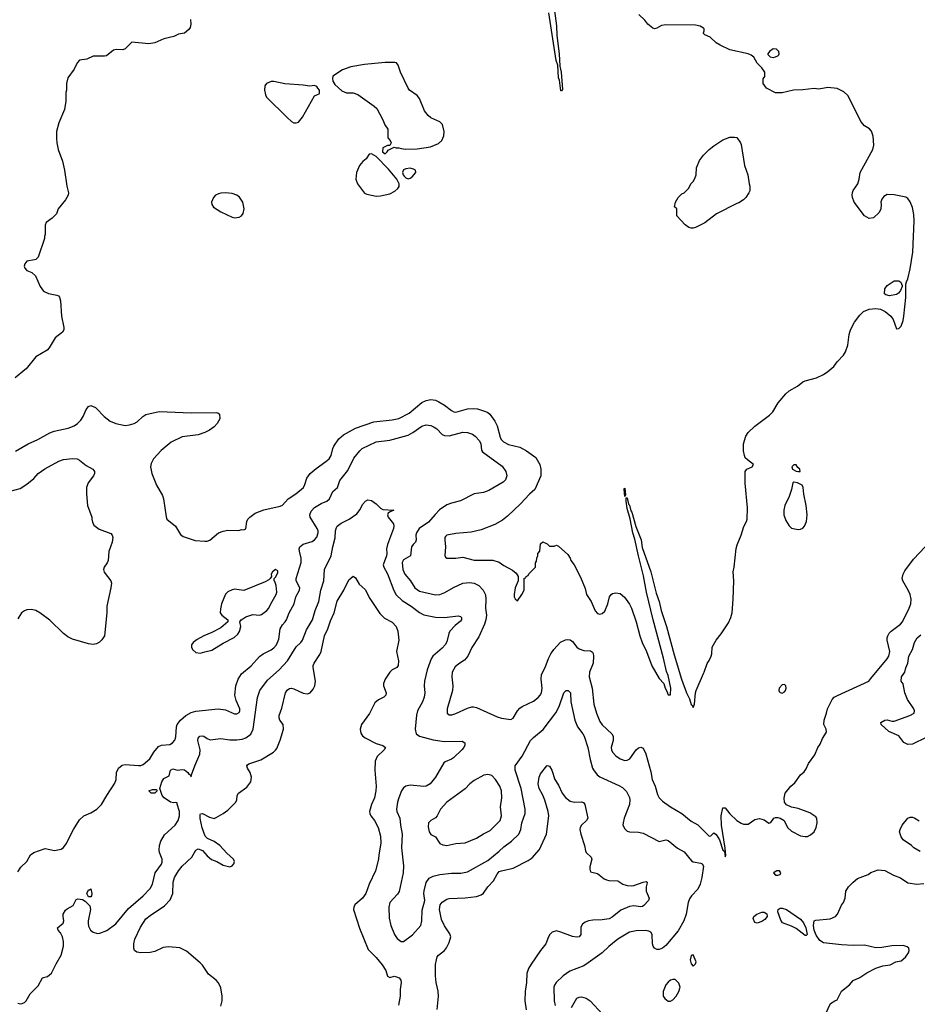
# Model space of a CAD drawing. Header units: inches. Extents: x 1678809 to 1859548, y 384609 to 522868.
# Tile 279 of 386: x 1794007 to 1801873, y 394439 to 403069. Entities that reach past the tile are written whole.
import ezdxf

# ---------------------------------------------------------------- set-up
doc = ezdxf.new("R2010")
doc.units = ezdxf.units.IN
doc.header["$MEASUREMENT"] = 0
for name, color, linetype in [('B7399', 7, 'Continuous'), ('B7490', 7, 'Continuous'), ('B8309', 7, 'Continuous'), ('B8400', 7, 'Continuous')]:
    doc.layers.add(name, color=color, linetype=linetype)

msp = doc.modelspace()

# ---------------------------------------------------------------- linework, layer by layer
at = {"layer": 'B7399', "color": 5}
for points, elevation in [([(1794053.2, 400000), (1793968, 399930)], 380), ([(1793970, 399287), (1794080.9, 399350), (1794166.6, 399390), (1794270, 399447.2), (1794310, 399461.7), (1794432.7, 399487.3), (1794484.5, 399510), (1794514, 399530), (1794542.2, 399557.8), (1794562.4, 399590), (1794590, 399651), (1794610, 399678), (1794630, 399686.8), (1794670, 399670.6), (1794681.4, 399661.4), (1794746, 399590), (1794799.1, 399550), (1794850, 399528.9), (1794930, 399513.4), (1794970, 399517.4), (1795010.9, 399529.1), (1795036.6, 399543.4), (1795086.6, 399590), (1795112.6, 399607.4), (1795230, 399634), (1795510, 399623.8), (1795730, 399626), (1795742, 399622), (1795758, 399610), (1795761, 399570), (1795738.8, 399530), (1795710, 399499.3), (1795670.8, 399470), (1795630, 399449.6), (1795570, 399429.6), (1795430, 399411.5), (1795333.9, 399366.1), (1795246.5, 399293.5), (1795181, 399219), (1795159.9, 399180.1), (1795154.4, 399150), (1795163.8, 399090), (1795206.4, 398990), (1795257.7, 398897.7), (1795268.2, 398870), (1795290.5, 398710.5), (1795297.3, 398690), (1795372.7, 398630), (1795417.6, 398557.6), (1795438.8, 398538.8), (1795544, 398504), (1795630, 398497.1), (1795650, 398498), (1795674, 398506), (1795750, 398570.5), (1795790, 398587.3), (1795830, 398593.4), (1795928.4, 398591.6), (1795950, 398601), (1795970, 398598.8), (1795990, 398606), (1795998.4, 398670), (1796007.3, 398690), (1796025.1, 398710), (1796070, 398744.2), (1796146.1, 398773.9), (1796290, 398804.2), (1796310, 398813.7), (1796360.5, 398870), (1796425.8, 398914.2), (1796493, 398970), (1796506.4, 398993.6), (1796523.5, 399050), (1796554, 399090), (1796604.2, 399135.8), (1796690, 399195.8), (1796718.8, 399221.2), (1796736.1, 399250), (1796749.9, 399310.1), (1796758.7, 399330), (1796803.5, 399396.5), (1796844.7, 399430), (1796950, 399489.2), (1797110, 399544.1), (1797270, 399561.1), (1797330, 399574.5), (1797421.2, 399618.8), (1797530, 399714), (1797570, 399731.2), (1797610, 399738.6), (1797650, 399733), (1797680.2, 399720.2), (1797728.5, 399690), (1797790, 399643.1), (1797812.3, 399632.3), (1797830.2, 399630.2), (1797930, 399657.1), (1797982.2, 399662.2), (1798017.9, 399657.9), (1798090, 399635), (1798110, 399625.4), (1798128, 399610), (1798171.1, 399550), (1798190.2, 399510), (1798216.1, 399410), (1798225.5, 399390), (1798245.7, 399370), (1798290, 399346.7), (1798390, 399322.6), (1798447.3, 399290), (1798530.6, 399230.6), (1798564, 399170), (1798573.4, 399130), (1798573.4, 399070), (1798521.6, 398950), (1798475.5, 398910), (1798395.6, 398824.4), (1798283.1, 398716.9), (1798236.5, 398683.5), (1798170, 398643.5), (1798050, 398598.3), (1797964.2, 398575.8), (1797830, 398565.6), (1797750.4, 398549.6), (1797739.5, 398540.5), (1797732.7, 398530), (1797731.8, 398510), (1797738.2, 398450), (1797731.8, 398371.8), (1797738.7, 398358.7), (1797750.3, 398350.3), (1797767.9, 398347.9), (1797830, 398349.1), (1797890, 398356.9), (1797990, 398332.4), (1798152.7, 398332.7), (1798210, 398313.7), (1798250, 398286.4), (1798325.5, 398245.5), (1798358, 398218), (1798374, 398190), (1798374, 398150), (1798350, 398088), (1798338.8, 398030), (1798341, 398010), (1798350, 397992), (1798370, 397974), (1798408, 398030), (1798428, 398070), (1798427.3, 398172.7), (1798442, 398178), (1798446, 398190), (1798462, 398198), (1798467.3, 398212.7), (1798526, 398270), (1798527.3, 398307.3), (1798536.4, 398323.6), (1798538, 398350), (1798547.3, 398372.7), (1798548.4, 398391.6), (1798566, 398410), (1798570, 398474), (1798590, 398492), (1798630, 398474), (1798650, 398454), (1798690, 398454), (1798710, 398462), (1798730, 398454), (1798810, 398382), (1798831.3, 398350), (1798838, 398330), (1798866, 398290), (1798922.8, 398182.8), (1798962, 398082), (1798974.9, 398030), (1799015.5, 397970), (1799050, 397886.8), (1799070, 397864), (1799090, 397859.1), (1799110, 397864.9), (1799134.2, 397885.8), (1799162, 397950), (1799176, 398010), (1799189.6, 398030.4), (1799201.6, 398038.4), (1799230, 398044.9), (1799270, 398040.7), (1799308.3, 398008.3), (1799350, 397946.8), (1799368.4, 397910), (1799410.4, 397790), (1799440.7, 397670), (1799460.7, 397610), (1799499.1, 397530), (1799547.1, 397407.1), (1799610, 397296), (1799650.7, 397250), (1799662.8, 397210), (1799676, 397190), (1799690, 397152), (1799710, 397152), (1799711.6, 397210), (1799690, 397320.9), (1799676.4, 397356.4), (1799650, 397471.8), (1799557.8, 397810), (1799500.2, 398050), (1799474.9, 398194.9), (1799428.9, 398370), (1799397, 398517), (1799380.5, 398570), (1799355.3, 398695.3), (1799330, 398783.7), (1799320.4, 398850), (1799322.4, 398877.6), (1799330, 398879.3), (1799342.7, 398822.7), (1799350, 398814.4), (1799363, 398763), (1799370, 398752.2), (1799405.8, 398625.8), (1799452, 398510), (1799462.9, 398442.9), (1799536.8, 398230), (1799583.4, 398043.4), (1799610, 397968.9), (1799629.2, 397889.2), (1799673.8, 397750), (1799741.7, 397501.7), (1799806.7, 397290), (1799850, 397170.3), (1799877.2, 397117.2), (1799890, 397068), (1799899.9, 397059.9), (1799910, 397041), (1799920.7, 397070), (1799929.5, 397170), (1799935.1, 397190), (1800000, 397339.6)], 380), ([(1793990, 395601), (1794018.6, 395641.4), (1794069.4, 395690), (1794102.7, 395750), (1794131.2, 395768.8), (1794230, 395805.5), (1794311.6, 395788.4), (1794370, 395799.3), (1794390, 395812.7), (1794414.7, 395845.3), (1794478, 395970), (1794530, 396055.3), (1794570, 396091.6), (1794630, 396118.5), (1794683.6, 396150), (1794723.5, 396190), (1794770, 396270.4), (1794842, 396378), (1794851.7, 396410), (1794856.4, 396470), (1794873, 396510), (1794904.7, 396535.3), (1794930, 396541.1), (1795048, 396532), (1795070, 396532.2), (1795090, 396539.5), (1795147.3, 396590), (1795182.9, 396650), (1795222.5, 396697.5), (1795250, 396708.9), (1795323.3, 396716.7), (1795347, 396730), (1795366.3, 396753.7), (1795376.6, 396783.4), (1795381.5, 396870), (1795387.4, 396890), (1795415.6, 396930), (1795462.6, 396970), (1795510, 396996.2), (1795550, 397008.3), (1795747.5, 397027.5), (1795810, 397019.5), (1795890, 396986.3), (1795910, 396985.3), (1795930, 396995.5), (1795937.2, 397010), (1795935.6, 397030), (1795902.8, 397102.8), (1795891.9, 397150), (1795900.7, 397230), (1795922.8, 397290), (1795950, 397334.3), (1796035.8, 397404.2), (1796110, 397487.4), (1796141.6, 397510), (1796210, 397545), (1796235.2, 397564.8), (1796256.8, 397590), (1796279.2, 397640.8), (1796290, 397730.4), (1796310, 397766.3), (1796334.2, 397790), (1796346, 397810), (1796368.2, 397870), (1796412.5, 397950), (1796427.3, 398010), (1796459.8, 398070), (1796461, 398090), (1796429.8, 398150.2), (1796430.8, 398170), (1796475, 398310), (1796473.8, 398350), (1796458.5, 398410), (1796456.9, 398430), (1796461.6, 398450), (1796490, 398473.4), (1796570, 398496.5), (1796590, 398508.9), (1796610, 398532.7), (1796623.9, 398570), (1796623.1, 398590), (1796615, 398610), (1796553.7, 398710), (1796549.7, 398730), (1796560.2, 398760.2), (1796590, 398792.8), (1796650, 398829.2), (1796697.6, 398850), (1796722.6, 398870), (1796750, 398933), (1796790.7, 398969.3), (1796813, 399030), (1796882.9, 399117.1), (1796935.3, 399224.7), (1796986.6, 399290), (1797007.8, 399310), (1797130, 399367.8), (1797250, 399383.2), (1797412.1, 399427.9), (1797452.6, 399450), (1797530, 399507.5), (1797570, 399517.2), (1797610, 399511.3), (1797638.4, 399498.4), (1797661.7, 399481.7), (1797710, 399433.1), (1797730, 399423.6), (1797770, 399422.9), (1797890, 399453.7), (1797931.8, 399451.8), (1797976.1, 399436.1), (1797999.4, 399419.4), (1798036.4, 399376.4), (1798047.1, 399350), (1798054.7, 399294.7), (1798062.3, 399282.3), (1798234.6, 399154.6), (1798266.2, 399110), (1798276.9, 399070), (1798264.1, 399035.9), (1798244.2, 399015.8), (1798118.2, 398941.8), (1798070, 398924.5), (1797990, 398913.5), (1797870, 398850.7), (1797790, 398831.6), (1797750, 398815.4), (1797687.3, 398772.7), (1797646.7, 398733.3), (1797590, 398664.6), (1797508.3, 398610), (1797483.2, 398570), (1797477.3, 398550), (1797482.6, 398510), (1797476.4, 398490), (1797453.7, 398470), (1797440.3, 398450), (1797430.3, 398370), (1797370, 398334), (1797357.3, 398310), (1797365.4, 398250), (1797382.4, 398210), (1797431.4, 398151.4), (1797469.2, 398090), (1797510, 398059.7), (1797650, 398028.4), (1797689.8, 398030.2), (1797731.6, 398048.4), (1797810, 398092.9), (1797890, 398128.9), (1797950, 398136.9), (1797989.1, 398129.1), (1798030.6, 398110), (1798068.2, 398070), (1798087.9, 398027.9), (1798092.6, 397990), (1798090.3, 397909.7), (1798097.8, 397850), (1798092.9, 397810), (1798080.3, 397770), (1798030, 397660.9), (1797970, 397567), (1797934, 397490), (1797904.1, 397455.9), (1797855.8, 397424.2), (1797824.3, 397395.7), (1797796, 397350), (1797794.3, 397310), (1797803.6, 397230), (1797800.9, 397190), (1797752.7, 397030), (1797753.4, 396990), (1797770, 396977.1), (1797795.2, 396975.2), (1797830, 396986.7), (1797930, 397035.3), (1797970, 397046.3), (1797985.1, 397045.1), (1798010, 397039.5), (1798190, 396959.6), (1798230, 396946), (1798310, 396934.4), (1798331.7, 396948.3), (1798368.9, 397011.1), (1798390, 397034), (1798410.9, 397049.1), (1798510, 397094.9), (1798550, 397127.2), (1798568.3, 397150), (1798579.2, 397170), (1798586.6, 397210), (1798575.6, 397290), (1798579.1, 397330), (1798611.9, 397390), (1798640.3, 397470), (1798660.4, 397510), (1798688.5, 397550), (1798746.9, 397613.1), (1798790, 397633.4), (1798810, 397636.5), (1798830, 397632.2), (1798850, 397618.4), (1798889.2, 397569.2), (1798910, 397554), (1798950, 397538.7), (1799010, 397538.4), (1799026, 397526), (1799032.7, 397512.7), (1799036.5, 397490), (1799032.2, 397430), (1799000.7, 397350), (1798997.6, 397310), (1799023.9, 397210), (1799039.7, 397070), (1799062, 396990), (1799090, 396917.1), (1799110, 396888.8), (1799194.9, 396810), (1799206.7, 396790), (1799207.2, 396750), (1799190.3, 396690), (1799192.2, 396670), (1799202.4, 396650), (1799230, 396617.6), (1799267.7, 396590), (1799310, 396575.8), (1799330, 396577.6), (1799354, 396590), (1799410, 396668), (1799430, 396686), (1799450, 396693), (1799470, 396684), (1799493.7, 396633.7), (1799510, 396581), (1799536.4, 396476.4), (1799548.1, 396408.1), (1799575.8, 396350), (1799596.7, 396276.7), (1799610.5, 396250), (1799639.9, 396219.9), (1799710, 396168.7), (1799808.2, 396110), (1799890, 396043.1), (1799950, 396012.4), (1800000, 395962.7)], 360), ([(1793922.9, 398937.1), (1794010, 398961.3), (1794070, 398997.6), (1794130, 399048.5), (1794170, 399090.4), (1794226.3, 399133.7), (1794350, 399198.9), (1794390, 399213.1), (1794470, 399224.2), (1794510, 399218.7), (1794530, 399208.4), (1794590, 399161.6), (1794646.8, 399130), (1794657.5, 399117.5), (1794662.8, 399110), (1794662.8, 399090), (1794654, 399070), (1794607.7, 399010), (1794593.4, 398970), (1794593.2, 398913.2), (1794602.8, 398810), (1794638, 398710), (1794638, 398690), (1794645.4, 398665.4), (1794658, 398638), (1794703.4, 398603.4), (1794804.9, 398564.9), (1794818.8, 398550), (1794824, 398530), (1794817.1, 398490), (1794788.1, 398408.1), (1794782, 398330), (1794772.5, 398307.5), (1794746, 398270), (1794741, 398250), (1794747.9, 398227.9), (1794804.7, 398150), (1794810.8, 398130), (1794806, 398090), (1794770.8, 397930), (1794770.8, 397870), (1794750.8, 397670), (1794727.1, 397632.9), (1794707.1, 397612.9), (1794680.7, 397599.3), (1794650, 397592.7), (1794610, 397599.5), (1794470, 397638), (1794430, 397658.7), (1794390, 397689.6), (1794270, 397806), (1794184.5, 397870), (1794150, 397891.1), (1794110, 397900.5), (1794070, 397896.3), (1794050, 397887.3), (1794024, 397870), (1793990, 397819)], 360), ([(1793990, 394448.4), (1794015.6, 394444.4), (1794030, 394445.5), (1794050, 394454.9), (1794065.1, 394470), (1794098.4, 394530), (1794170, 394600.5), (1794208.2, 394671.8), (1794250, 394682), (1794287.2, 394712.8), (1794325.4, 394794.6), (1794369.8, 394870.2), (1794389.7, 394950), (1794391, 394990), (1794383.1, 395030), (1794364, 395064), (1794342.9, 395090), (1794339.3, 395110), (1794389.5, 395150.5), (1794395.1, 395170), (1794387, 395210), (1794389.3, 395230), (1794410, 395264.7), (1794423.2, 395276.8), (1794474.8, 395305.2), (1794502, 395358), (1794515.5, 395364.5), (1794556.5, 395356.5), (1794582, 395342), (1794621.6, 395301.6), (1794628.2, 395270), (1794608.4, 395171.6), (1794606, 395150), (1794610, 395124.7), (1794627.3, 395090), (1794650, 395070.8), (1794690, 395060.7), (1794710, 395062), (1794770, 395084.9), (1794850, 395145.5), (1794961.7, 395278.3), (1795088.3, 395390), (1795150, 395454.9), (1795170, 395493.4), (1795193.3, 395590), (1795250, 395667), (1795255.2, 395684.8), (1795254.2, 395710), (1795231.5, 395770), (1795229.1, 395790), (1795232.9, 395830), (1795244.8, 395870), (1795276.3, 395923.7), (1795370, 396010.3), (1795394.6, 396050), (1795408.7, 396090), (1795406.4, 396130), (1795386, 396194), (1795386, 396206), (1795368.4, 396208.4), (1795355.3, 396204.7), (1795330, 396211.3), (1795273.6, 396250), (1795257, 396270), (1795234, 396330), (1795251.6, 396390), (1795270, 396417.1), (1795318.4, 396441.6), (1795329.8, 396490.2), (1795350, 396501.6), (1795390, 396490.4), (1795430, 396497.6), (1795450, 396493.4), (1795482, 396470), (1795490, 396456), (1795502, 396450), (1795510, 396434), (1795512, 396450), (1795542.8, 396530), (1795587.1, 396630), (1795589.8, 396670), (1795568.2, 396750), (1795570, 396771), (1795585.2, 396790), (1795606.6, 396793.4), (1795621, 396790), (1795650, 396768.2), (1795677.7, 396757.7), (1795770, 396770.2), (1795850, 396758.4), (1795910, 396755.6), (1795956.9, 396763.1), (1795990, 396774.4), (1796032.1, 396807.9), (1796052.1, 396850), (1796091.5, 397128.5), (1796112.4, 397190), (1796178.8, 397281.2), (1796280.4, 397370), (1796355.3, 397450), (1796428.6, 397571.4), (1796469.7, 397610), (1796484.4, 397630), (1796519, 397721), (1796571.9, 397810), (1796596.2, 397890), (1796629.8, 397970.2), (1796645.2, 398070), (1796672.7, 398150), (1796679.2, 398250), (1796736.8, 398370), (1796749.8, 398449.8), (1796771.5, 398528.5), (1796774.6, 398590), (1796782.2, 398617.8), (1796790, 398630.4), (1796823.1, 398656.9), (1796895.1, 398690), (1796962.4, 398737.6), (1796990, 398774.9), (1797010, 398819.3), (1797036.2, 398850), (1797059.1, 398860.9), (1797090, 398855.1), (1797130, 398825.9), (1797170, 398787.5), (1797190, 398776.2), (1797286.8, 398770), (1797247.5, 398752.5), (1797236.1, 398743.9), (1797230.9, 398730), (1797237.2, 398710), (1797281.6, 398650), (1797287, 398630), (1797283.9, 398610), (1797229.3, 398470), (1797221.6, 398430), (1797224.5, 398390), (1797221.4, 398370), (1797191.2, 398290), (1797197.6, 398270), (1797230, 398213.4), (1797286.1, 398066.1), (1797307.6, 398027.6), (1797359.4, 397979.4), (1797436.5, 397930), (1797510, 397873.7), (1797550, 397851.7), (1797650, 397831.4), (1797730, 397829.1), (1797850, 397843.1), (1797870, 397839.1), (1797879.1, 397830), (1797878.4, 397810), (1797870, 397796), (1797822.2, 397757.8), (1797777.4, 397710), (1797767.6, 397690), (1797750, 397617.2), (1797736, 397590), (1797710, 397560.5), (1797628.2, 397491.8), (1797613, 397467), (1797579.1, 397370), (1797554, 397270), (1797551.7, 397231.7), (1797556.9, 397170), (1797551.4, 397130), (1797536.1, 397090), (1797494, 397010), (1797485.5, 396974.5), (1797473.1, 396850), (1797482, 396810), (1797510, 396789.1), (1797630, 396755.8), (1797730, 396742), (1797885.5, 396745.5), (1797906.8, 396730), (1797907.7, 396710), (1797900.5, 396690), (1797883, 396670), (1797810, 396600.7), (1797790, 396588), (1797734.6, 396565.4), (1797723.8, 396556.2), (1797651.5, 396430), (1797603.8, 396370), (1797570, 396351.3), (1797550, 396348.5), (1797430, 396359.7), (1797390, 396349.7), (1797370, 396335.6), (1797353.4, 396310), (1797329.1, 396250), (1797318.5, 396210), (1797310.3, 396150), (1797313.4, 396130), (1797339.1, 396070), (1797342.8, 396010), (1797358.2, 395930), (1797353.8, 395810), (1797371.7, 395651.7), (1797367.7, 395592.3), (1797331.5, 395428.5), (1797317.1, 395402.9), (1797250.5, 395330), (1797242, 395290), (1797245.5, 395194.5), (1797258.3, 395130), (1797290.3, 395050), (1797315.3, 395015.3), (1797350, 394988.7), (1797370, 394988.8), (1797450, 395047.6), (1797522, 395130), (1797532.4, 395170), (1797534.5, 395265.5), (1797556.2, 395350), (1797549.7, 395410), (1797552.2, 395432.2), (1797570, 395505.5), (1797596.5, 395543.5), (1797630, 395562.8), (1797690, 395576.5), (1797790, 395587.1), (1797871.7, 395588.3), (1797930, 395601.5), (1798110, 395699.6), (1798210, 395780.3), (1798250, 395820.3), (1798316.3, 395870), (1798379.7, 395930), (1798398.5, 395970), (1798408.7, 396030), (1798435.6, 396110), (1798438, 396150), (1798402.4, 396330), (1798348.6, 396490), (1798349.7, 396530), (1798410, 396614.4), (1798484.7, 396750), (1798510, 396777.4), (1798593.3, 396846.7), (1798705.2, 396994.8), (1798734, 397050), (1798774.3, 397170), (1798795.3, 397190), (1798814.4, 397190), (1798833.2, 397170), (1798838, 397090), (1798872.4, 396930), (1798896.5, 396870), (1798943.1, 396810), (1798952.6, 396790), (1798985.2, 396690), (1799005.3, 396585.3), (1799026, 396510), (1799034.2, 396494.2), (1799068.8, 396450), (1799091.9, 396431.9), (1799258.2, 396358.2), (1799290, 396338.4), (1799323.4, 396303.4), (1799350, 396250.7), (1799354.3, 396230), (1799351.5, 396190), (1799304.9, 396070), (1799294.9, 396030), (1799293.4, 396010), (1799310, 395977.3), (1799330, 395958), (1799350.3, 395950.3), (1799430, 395947.6), (1799470, 395938.9), (1799610, 395865.5), (1799670, 395881.3), (1799690, 395873.4), (1799770, 395807), (1799830, 395774), (1799895.5, 395695.5), (1799910, 395687.2), (1799975.9, 395675.9), (1799988.9, 395668.9), (1799998.4, 395650), (1799985, 395550), (1799969.2, 395490.8), (1799950, 395449.4), (1799892.7, 395390), (1799877.8, 395362.2), (1799866, 395330), (1799847.2, 395230), (1799827.8, 395170), (1799775.9, 395084.1), (1799670, 394953.3), (1799639.1, 394930), (1799610, 394918.3), (1799590, 394919.7), (1799571, 394931), (1799558, 394950), (1799552.8, 394970), (1799549.7, 395050), (1799538.7, 395070), (1799520.9, 395080.9), (1799490, 395087.2), (1799410, 395083), (1799350, 395071.3), (1799248, 395010), (1799170, 394945.1), (1799112.7, 394890), (1798990, 394801.1), (1798950, 394776.9), (1798826.8, 394730), (1798770.6, 394690), (1798706.8, 394630), (1798693.2, 394606.8), (1798687.7, 394590), (1798690.4, 394470), (1798700.3, 394430)], 340), ([(1795770, 394422), (1795782, 394470), (1795782.8, 394510), (1795770, 394582.7), (1795750, 394627), (1795730, 394651.1), (1795662.4, 394702.4), (1795610, 394781.6), (1795590, 394803.5), (1795470, 394905.4), (1795410, 394932.6), (1795310, 394942.4), (1795263.4, 394936.6), (1795190, 394902.9), (1795150, 394893.6), (1795070, 394891.1), (1795034.6, 394894.6), (1795013.3, 394910), (1795006.6, 394930), (1795007.9, 394970), (1795017.1, 395010), (1795064.7, 395115.3), (1795112.4, 395187.6), (1795150, 395218), (1795277.5, 395302.5), (1795325.3, 395354.7), (1795349.8, 395410), (1795352.4, 395510), (1795364.7, 395550), (1795399.2, 395610), (1795430, 395650.4), (1795516, 395730), (1795550, 395791.3), (1795570, 395801), (1795610, 395787.3), (1795650, 395740.5), (1795687.8, 395707.8), (1795736, 395690), (1795790, 395657.3), (1795850, 395644.7), (1795870, 395651.3), (1795884, 395670), (1795889.2, 395690), (1795880.9, 395710), (1795822.8, 395762.8), (1795761.6, 395830), (1795710, 395866.6), (1795652.3, 395892.3), (1795633, 395913), (1795604.9, 395984.9), (1795590, 396068), (1795590, 396102), (1795592.9, 396107.1), (1795610, 396110.4), (1795670, 396079.5), (1795710, 396068.7), (1795730, 396075.5), (1795790, 396110.7), (1795830, 396140.7), (1795901.2, 396210), (1795909.2, 396230), (1795912.7, 396270), (1795926, 396290), (1795997.4, 396342.6), (1796032, 396388), (1796038.8, 396430), (1796026, 396470), (1796003.1, 396510), (1795997.6, 396530), (1796002.5, 396537.5), (1796014.2, 396545.8), (1796119.5, 396580.5), (1796230, 396650.3), (1796250, 396665.7), (1796260, 396680), (1796290, 396754.4), (1796319, 396850), (1796316.8, 396890), (1796286, 396930), (1796279.7, 396950), (1796282, 396970), (1796305, 397035), (1796335.4, 397170), (1796350, 397193.7), (1796370, 397205.7), (1796390, 397208.9), (1796410, 397204), (1796490, 397165), (1796530, 397160.3), (1796554, 397170), (1796579.4, 397200.6), (1796593.1, 397230), (1796599.7, 397270), (1796579.7, 397390), (1796579.7, 397410), (1796586.3, 397430), (1796635.8, 397504.2), (1796647.7, 397532.3), (1796678.5, 397670), (1796708.8, 397731.2), (1796730, 397800.4), (1796762.5, 397870), (1796790, 397973), (1796847.3, 398070), (1796890, 398158), (1796930, 398191.3), (1796950, 398178), (1796982.8, 398122.8), (1797034.8, 398074.8), (1797075.5, 397995.5), (1797163.4, 397863.4), (1797203.2, 397823.2), (1797270, 397787.3), (1797305.5, 397750), (1797320.4, 397710), (1797330.4, 397630), (1797308.5, 397530), (1797325.3, 397450), (1797324.2, 397410), (1797312.2, 397390), (1797270, 397369.7), (1797250, 397351.2), (1797209.1, 397290), (1797195.3, 397250), (1797195.6, 397230), (1797218.4, 397170), (1797216.3, 397150), (1797199.3, 397130), (1797150, 397107), (1797118.5, 397081.5), (1797073.3, 396986.7), (1797003.8, 396890), (1796991.1, 396850), (1796992.3, 396830), (1797000.3, 396810), (1797012, 396792), (1797033.7, 396773.7), (1797130, 396724), (1797190, 396708.2), (1797212.7, 396690), (1797202.4, 396670), (1797140.9, 396610), (1797120.9, 396570), (1797118.3, 396490), (1797130.2, 396350.2), (1797127.9, 396310), (1797117.3, 396250), (1797088.7, 396191.3), (1797073.6, 396130), (1797075.8, 396110), (1797085.3, 396090), (1797117.4, 396050), (1797148.8, 395990), (1797170, 395911.3), (1797173.2, 395850), (1797153.7, 395750), (1797150.2, 395710), (1797125.3, 395610), (1797068.3, 395491.7), (1797039.8, 395410), (1797010.1, 395369.9), (1796945.3, 395310), (1796935.3, 395290), (1796931.8, 395270), (1796985.7, 395105.7), (1797059.9, 394919.9), (1797130, 394850.4), (1797183.8, 394783.8), (1797214.4, 394734.4), (1797230, 394686.8), (1797250, 394674), (1797290, 394684.9), (1797310, 394680.5), (1797331, 394670), (1797339.9, 394659.9), (1797346.8, 394650), (1797350.8, 394630), (1797340.5, 394570), (1797340.3, 394510), (1797327.5, 394432.5)], 320), ([(1797665.6, 394394.4), (1797676.5, 394510), (1797674.3, 394554.3), (1797656.4, 394630), (1797649.8, 394690), (1797651.9, 394788.1), (1797659.2, 394830), (1797666.1, 394853.9), (1797676.9, 394870), (1797728.3, 394911.7), (1797746, 394934), (1797770, 394982), (1797783.9, 395030), (1797777.7, 395057.7), (1797730, 395127.8), (1797702.2, 395182.2), (1797686.6, 395270), (1797691.7, 395310), (1797710, 395334.7), (1797750, 395359.6), (1797770, 395366.3), (1797910, 395371.5), (1798010, 395382.8), (1798050, 395397.4), (1798070, 395412.4), (1798108.3, 395470), (1798158.8, 395521.2), (1798190, 395580.3), (1798210, 395601.7), (1798230.2, 395610.2), (1798330, 395631.6), (1798462, 395698), (1798498, 395722), (1798563.4, 395796.6), (1798624.8, 395930), (1798642.9, 396090), (1798636.8, 396130), (1798610, 396229.5), (1798592.5, 396272.5), (1798559.3, 396330), (1798551, 396370), (1798560.5, 396430), (1798570, 396458.8), (1798625.2, 396530), (1798630, 396533.4), (1798642, 396530), (1798650, 396526.8), (1798671.3, 396491.3), (1798695.6, 396410), (1798730, 396360.5), (1798760.2, 396290), (1798790, 396250.3), (1798830, 396220.2), (1798870, 396210.2), (1798930, 396214.6), (1798946.5, 396206.5), (1798958, 396190), (1798985.5, 396070), (1798974.9, 396050), (1798930, 396009.4), (1798918.7, 395990), (1798916, 395970), (1798923.2, 395930), (1798956.9, 395830), (1798964.1, 395784.1), (1798970.3, 395770), (1799014.4, 395730), (1799021.1, 395710), (1799003.9, 395643.9), (1799003.4, 395623.4), (1799010, 395601), (1799070, 395584.4), (1799130, 395539.5), (1799150, 395530.3), (1799170, 395525.3), (1799250, 395522), (1799292.5, 395492.5), (1799330, 395479.1), (1799370, 395476.4), (1799390, 395480.3), (1799470.6, 395510.6), (1799495.9, 395515.9), (1799504.7, 395510), (1799504.7, 395504.7), (1799497.1, 395470), (1799495.5, 395430), (1799524, 395370), (1799516.3, 395350), (1799475.8, 395304.2), (1799463.4, 395296.6), (1799450, 395293.7), (1799390, 395301.1), (1799350, 395295), (1799274.7, 395265.3), (1799198, 395202), (1799172, 395188), (1799110, 395178.8), (1799030, 395176.8), (1798990.1, 395169.9), (1798962.1, 395157.9), (1798939.7, 395140.3), (1798924.6, 395115.4), (1798923.1, 395050), (1798908.8, 395031.2), (1798890, 395027.8), (1798850, 395033.8), (1798750, 395072.5), (1798710, 395081.7), (1798674, 395070), (1798652.7, 395050), (1798640.4, 395030), (1798617.1, 394970), (1798570, 394909.6), (1798490, 394791.8), (1798467.1, 394752.9), (1798451.3, 394710), (1798449.3, 394630), (1798435.2, 394550), (1798434.3, 394470), (1798446.3, 394390)], 320), ([(1798841.6, 394410), (1798888.3, 394491.7), (1798910, 394502.4), (1798930, 394505.3), (1798970, 394493.1), (1799006, 394470), (1799113.2, 394353.2)], 340)]:
    msp.add_lwpolyline(points, dxfattribs=dict(at, elevation=elevation))
for points, elevation in [([(1799310, 398889.2), (1799304.9, 398955.1), (1799310, 398962.8), (1799314.7, 398905.3)], 380), ([(1796250, 398248.7), (1796222, 398230), (1796212, 398210), (1796214, 398190), (1796202, 398170), (1796190, 398158), (1796159.1, 398140.9), (1795970, 398067), (1795890, 398078), (1795870, 398072.7), (1795830, 398054), (1795810, 398034), (1795776.9, 397950), (1795765.5, 397905.5), (1795763, 397870), (1795777.3, 397850), (1795831.3, 397810), (1795831.3, 397790), (1795770, 397738.4), (1795690, 397697.6), (1795621, 397670), (1795562.3, 397637.7), (1795526.8, 397610), (1795514, 397590), (1795514, 397570), (1795520.7, 397550), (1795550, 397523), (1795590, 397518), (1795630, 397527.3), (1795690, 397544.4), (1795790, 397604.4), (1795886.3, 397653.7), (1795917.6, 397682.4), (1795934.2, 397705.8), (1795946, 397750), (1795935.3, 397790), (1795948.7, 397810), (1795961.2, 397818.8), (1795990, 397836.3), (1796050, 397856.3), (1796109.2, 397850.8), (1796125.6, 397854.4), (1796173.2, 397890), (1796189.6, 397910.4), (1796206.6, 397950), (1796254.5, 398030), (1796260.9, 398050), (1796255.1, 398110), (1796244, 398144), (1796238, 398150), (1796238, 398170), (1796250, 398182), (1796270, 398222), (1796270, 398238)], 380), ([(1798110, 396453.5), (1798073.3, 396446.7), (1797990, 396399.7), (1797952.4, 396370), (1797910, 396327.6), (1797750, 396209.6), (1797693.4, 396150), (1797664, 396090), (1797650, 396073.2), (1797611, 396050), (1797590.5, 396029.5), (1797586.7, 395993.3), (1797594.9, 395950), (1797610, 395927.7), (1797650, 395907.3), (1797687.9, 395847.9), (1797716.5, 395836.5), (1797750, 395831.8), (1797830, 395849), (1797910, 395854.6), (1798010, 395895.8), (1798070, 395934), (1798130, 395963.7), (1798216.9, 396050), (1798228, 396090), (1798220.4, 396170), (1798232.8, 396250), (1798229.8, 396310), (1798214.8, 396350), (1798177.2, 396410), (1798143.8, 396443.8)], 360), ([(1795190, 396289.7), (1795158, 396290), (1795139, 396310), (1795170, 396322), (1795202, 396322), (1795212, 396310)], 340), ([(1794610, 395382), (1794595.3, 395410), (1794610, 395442), (1794618, 395442), (1794630, 395452), (1794638, 395410), (1794636, 395390), (1794630, 395382)], 340), ([(1799910, 394874), (1799890, 394868), (1799882.8, 394830), (1799890, 394794), (1799910, 394774), (1799930, 394794), (1799935.3, 394810)], 360), ([(1799730, 394657.2), (1799710, 394649.2), (1799690, 394633.2), (1799670, 394608.7), (1799644.9, 394550), (1799647.3, 394510), (1799661, 394490), (1799690, 394466.8), (1799710, 394466), (1799730, 394478), (1799759, 394510), (1799782, 394550), (1799795.3, 394590), (1799783.1, 394623.1), (1799750, 394655.3)], 360)]:
    msp.add_lwpolyline(points, close=True, dxfattribs=dict(at, elevation=elevation))
at = {"layer": 'B7490', "color": 5, "elevation": 380}
for points in [[(1798684.2, 403210), (1798710, 403014.8), (1798714.3, 402930), (1798733.9, 402770), (1798740.4, 402660.4), (1798750.9, 402610), (1798763.6, 402456.4), (1798755.3, 402444.7), (1798750, 402446), (1798738.2, 402538.2), (1798730, 402559.3), (1798721.5, 402670), (1798707.3, 402712.7), (1798642.6, 403130)], [(1800000, 402993.4), (1799970, 403013.3), (1799930, 403020.5), (1799670, 403023.5), (1799630, 403017.4), (1799590, 402993.6), (1799570, 402989.5), (1799554.5, 402994.5), (1799511.8, 403030), (1799484.1, 403064.1), (1799433.6, 403113.6)], [(1795505.3, 403070), (1795507.2, 403030), (1795500.5, 402999.5), (1795490, 402981.6), (1795450, 402951.6), (1795398, 402942), (1795358.5, 402921.5), (1795270, 402900.7), (1795190, 402865.7), (1795138.6, 402858.6), (1794990, 402872.3), (1794930, 402813.2), (1794910, 402806), (1794853.7, 402806.3), (1794830, 402800.9), (1794767, 402753), (1794750, 402747.8), (1794650.8, 402749.2), (1794596.3, 402723.7), (1794530, 402714), (1794510.8, 402690), (1794483.5, 402636.5), (1794430, 402558), (1794418, 402510), (1794418, 402450), (1794411.3, 402430), (1794411.1, 402351.1), (1794403.6, 402303.6), (1794398.8, 402281.2), (1794350, 402166), (1794331.1, 402088.9), (1794331, 402030), (1794331.3, 401990), (1794344.7, 401930), (1794381, 401830), (1794401, 401750), (1794418.8, 401610), (1794434.8, 401550), (1794430.8, 401530), (1794410, 401488.7), (1794344.7, 401410), (1794330, 401368), (1794292, 401330), (1794238, 401290), (1794231.1, 401268.9), (1794231, 401190), (1794224.7, 401170), (1794224.7, 401150), (1794170, 400988), (1794150, 400968), (1794136.9, 400963.1), (1794070, 400952.3), (1794050.8, 400930), (1794046, 400910), (1794050.8, 400890), (1794070, 400870.8), (1794113.2, 400853.2), (1794144.4, 400824.4), (1794186.4, 400730), (1794216.3, 400690), (1794261, 400670), (1794334, 400654), (1794347.4, 400647.4), (1794356.3, 400636.3), (1794365.3, 400605.3), (1794374, 400470), (1794395.3, 400370), (1794394.4, 400350), (1794382, 400330), (1794319.2, 400280.8), (1794266.6, 400193.4), (1794248.5, 400171.5), (1794150, 400113), (1794065.3, 400010), (1794053.2, 400000)], [(1800000, 402948.7), (1799999, 402950), (1800000, 402953.2)], [(1800000, 401284), (1799930, 401248.7), (1799910, 401242), (1799890, 401242), (1799870, 401248.7), (1799838, 401270), (1799766, 401350), (1799766, 401410), (1799746, 401430), (1799755.3, 401470), (1799778, 401510), (1799810, 401542), (1799830, 401552), (1799868, 401590), (1799890, 401632), (1799908.9, 401651.1), (1799923.1, 401676.9), (1799934, 401710), (1799937.2, 401770), (1799963.9, 401836.1), (1799989.6, 401870.4), (1800000, 401880.7)]]:
    msp.add_lwpolyline(points, dxfattribs=at)
at = {"layer": 'B7490', "color": 5, "elevation": 420}
for points in [[(1797210, 402695), (1797030, 402676.8), (1796910, 402656.8), (1796836, 402630), (1796750, 402573.2), (1796747.2, 402552.8), (1796750.5, 402530), (1796770, 402500.4), (1796830, 402446), (1796870, 402427.7), (1796930, 402427.7), (1796970, 402413), (1797114.8, 402310), (1797136.3, 402290), (1797190.7, 402190), (1797206.8, 402146.8), (1797234, 402110), (1797232.7, 402032.7), (1797254, 402010), (1797262, 401990), (1797250, 401966), (1797230, 401966), (1797190, 401946), (1797187.3, 401910), (1797210, 401892), (1797228, 401910), (1797234.6, 401925.4), (1797290, 401952), (1797305.4, 401945.4), (1797330, 401946), (1797350, 401938.8), (1797390, 401934), (1797490, 401937.1), (1797606.8, 401953.2), (1797677.1, 401982.9), (1797707, 402010), (1797723.6, 402050), (1797725.6, 402090), (1797711.5, 402150), (1797690, 402175.1), (1797609.7, 402209.7), (1797587, 402230), (1797554.5, 402270), (1797510, 402379), (1797490, 402404), (1797422, 402450), (1797410, 402468), (1797342.7, 402610), (1797322.7, 402670), (1797308.7, 402690), (1797294.9, 402694.9)], [(1796233.2, 402526.8), (1796210, 402526.6), (1796171, 402510), (1796156.3, 402490), (1796152.4, 402450), (1796160.4, 402410), (1796170.6, 402390), (1796350, 402210.8), (1796390, 402176), (1796410, 402166), (1796430, 402166), (1796450, 402171.3), (1796486.8, 402213.2), (1796590, 402402), (1796630, 402418), (1796635.5, 402424.5), (1796633, 402450), (1796620.9, 402470), (1796610, 402482.7), (1796590, 402492.7), (1796550, 402485.2), (1796490, 402494.5), (1796330, 402507.8)], [(1797090, 401892.3), (1797070.6, 401889.4), (1797042.8, 401850), (1797014.2, 401825.8), (1796984, 401790), (1796958.8, 401730), (1796954, 401670), (1796967.3, 401630), (1797030, 401547.3), (1797050, 401539.1), (1797130, 401523), (1797170, 401525.5), (1797250, 401542), (1797294.9, 401565.1), (1797321.2, 401590), (1797332.1, 401607.9), (1797332, 401630), (1797313.3, 401670), (1797239.4, 401759.4), (1797130.9, 401870.9)], [(1797430, 401767), (1797390, 401762.9), (1797370, 401752.7), (1797362.6, 401730), (1797367.9, 401707.9), (1797376.2, 401696.2), (1797390, 401683.8), (1797410, 401675.5), (1797430, 401680.7), (1797447.2, 401692.8), (1797479, 401730), (1797475.3, 401750), (1797459.5, 401759.5)], [(1795810, 401552.6), (1795770, 401549.6), (1795750, 401542.9), (1795724, 401530), (1795704.9, 401510), (1795687.7, 401470), (1795690.7, 401450), (1795706.9, 401426.9), (1795770, 401385.5), (1795870, 401338), (1795890, 401333), (1795930, 401337.3), (1795950, 401350.8), (1795966, 401370), (1795974, 401410), (1795961.6, 401470), (1795933.7, 401513.7), (1795909.2, 401530), (1795870, 401544.7)]]:
    msp.add_lwpolyline(points, close=True, dxfattribs=at)
at = {"layer": 'B8309', "color": 5}
for points, elevation in [([(1800000, 397339.6), (1800004.5, 397350), (1800030, 397424.7), (1800050, 397452), (1800066, 397490), (1800072.7, 397510), (1800076, 397570), (1800109.4, 397630.6), (1800153.8, 397686.2), (1800217.7, 397782.3), (1800239.5, 397830), (1800249.4, 397869.4), (1800260.7, 397990), (1800263.7, 398150), (1800258, 398230), (1800267, 398270), (1800285.6, 398434.4), (1800294.2, 398465.8), (1800329.4, 398550), (1800352.1, 398627.9), (1800377.2, 398670), (1800382.7, 398690), (1800383.6, 398790), (1800365.3, 399005.3), (1800365.1, 399110), (1800379.5, 399130), (1800426, 399150), (1800437, 399170), (1800383.5, 399210), (1800365.4, 399230), (1800357.4, 399250), (1800349.7, 399290), (1800349.7, 399350), (1800370, 399418.8), (1800390, 399450.4), (1800450, 399506), (1800578, 399602), (1800607, 399633), (1800653.2, 399710), (1800720.9, 399790), (1800750, 399815.5), (1800823.5, 399856.5), (1800870, 399894), (1800890, 399904.9), (1800990, 399930.5), (1801050, 399958), (1801090, 399984.9), (1801107.1, 400000)], 380), ([(1800000, 395962.7), (1800050, 395913), (1800063.7, 395916.3), (1800090, 395942), (1800110, 395928), (1800139.8, 395879.8), (1800170, 395791), (1800182, 395782), (1800190, 395731.3), (1800195.9, 395744.1), (1800190, 395808), (1800156, 396010), (1800153.6, 396090), (1800170, 396162), (1800190, 396161), (1800228.7, 396108.7), (1800290, 396050.6), (1800330, 396025.5), (1800350, 396019.1), (1800390, 396018.8), (1800450, 396058), (1800490, 396068), (1800530, 396057.1), (1800572.9, 396027.1), (1800590, 396031.3), (1800615.3, 396070), (1800630, 396077.3), (1800650, 396076.3), (1800671.3, 396070), (1800706, 396050), (1800736.3, 395990), (1800770, 395955.5), (1800850, 395914.4), (1800890, 395908.4), (1800910, 395910.4), (1800936.6, 395923.4), (1800970, 395950.8), (1800987, 395990), (1800994.5, 396030), (1800992.7, 396070), (1800983.3, 396083.3), (1800930, 396118), (1800830, 396154.5), (1800770, 396166.6), (1800727.2, 396187.2), (1800709.2, 396210), (1800704.7, 396244.7), (1800714, 396290), (1800764, 396350), (1800798.6, 396381.4), (1800850, 396451), (1800882, 396478), (1800898, 396502), (1800919.3, 396550), (1800974.8, 396625.2), (1801001.2, 396690), (1801021.5, 396718.5), (1801041.2, 396770), (1801077.2, 396822.8), (1801074, 396850), (1801053.2, 396890), (1801057.2, 396930), (1801077.2, 396990), (1801085.2, 397030), (1801126, 397110), (1801145.2, 397130), (1801173.8, 397146.2), (1801449.5, 397270.5), (1801464.9, 397295.1), (1801610, 397467), (1801624.4, 397490), (1801630.9, 397530), (1801609.8, 397630), (1801608.7, 397650), (1801614, 397670), (1801627.2, 397692.8), (1801643.6, 397710), (1801726.6, 397770), (1801743.8, 397790), (1801802.3, 397910), (1801816.1, 397950), (1801819.2, 397990), (1801810.5, 398030), (1801792.4, 398070), (1801745.9, 398150), (1801740.8, 398170), (1801749.2, 398210), (1801763.1, 398236.9), (1801839.4, 398340.6), (1801940.7, 398450)], 360), ([(1801950, 396778.8), (1801830, 396719.2), (1801790, 396714.7), (1801753.5, 396733.5), (1801711.1, 396791.1), (1801623.5, 396830), (1801556, 396890), (1801553.2, 396910), (1801588.7, 396930), (1801610, 396933.7), (1801650, 396919.5), (1801670, 396921.1), (1801808.8, 396971.2), (1801846.6, 396990), (1801849.6, 397010), (1801842, 397030), (1801788.1, 397110), (1801762.6, 397170), (1801750, 397249.2), (1801732.8, 397270), (1801735.1, 397310), (1801762.4, 397350), (1801771.1, 397388.9), (1801789.7, 397430), (1801797.6, 397490), (1801829.8, 397550), (1801848.7, 397610), (1801871.3, 397650), (1801903.5, 397676.5)], 340), ([(1801897.5, 395777.5), (1801842, 395810), (1801822, 395830), (1801750, 395882), (1801730, 395908), (1801717.2, 395950), (1801721.2, 395970), (1801739, 396010), (1801790, 396071), (1801810, 396078), (1801830, 396078), (1801850, 396071.3), (1801890, 396046)], 340), ([(1801070, 394358), (1801113.6, 394446.4), (1801149.3, 394470.7), (1801170, 394478), (1801207.2, 394552.8), (1801279, 394610), (1801312.1, 394647.9), (1801370, 394674.8), (1801430, 394714.8), (1801510, 394754.8), (1801570, 394776), (1801634.6, 394785.4), (1801686, 394810), (1801730, 394821), (1801769.1, 394850.9), (1801795.3, 394890), (1801802, 394910), (1801798, 394930), (1801783.1, 394943.1), (1801750, 394955.1), (1801648.5, 394951.5), (1801562.8, 394937.2), (1801510, 394933.6), (1801410, 394956.9), (1801310, 394954.3), (1801210, 394959.1), (1801050, 394978), (1801018.8, 394998.8), (1800985.7, 395045.7), (1800969.8, 395090), (1800961.8, 395130), (1800969.7, 395170), (1800983, 395177), (1801110, 395189), (1801155.6, 395210), (1801173, 395230), (1801210, 395306.8), (1801226.6, 395330), (1801240.7, 395370), (1801247.8, 395430), (1801270, 395467.7), (1801310, 395510.7), (1801350, 395540.7), (1801443.1, 395576.9), (1801465.6, 395594.4), (1801530, 395617.3), (1801589.4, 395610.6), (1801662.8, 395570), (1801726.7, 395546.7), (1801790, 395503.8), (1801870, 395490.6), (1801930, 395497.3)], 340)]:
    msp.add_lwpolyline(points, dxfattribs=dict(at, elevation=elevation))
for points, elevation in [([(1800810, 399168), (1800790, 399166), (1800774, 399150), (1800778, 399130), (1800810, 399111.3), (1800830, 399108.4), (1800846, 399110), (1800842, 399130), (1800825.2, 399145.2)], 380), ([(1800790, 399014), (1800781, 399010), (1800770.8, 398950), (1800750.6, 398890), (1800710.7, 398810), (1800702.8, 398770), (1800704, 398730), (1800719.8, 398679.8), (1800750, 398632), (1800770, 398612), (1800830, 398601), (1800850, 398604.7), (1800870, 398611.3), (1800884, 398630), (1800902.7, 398670), (1800907, 398730), (1800898.4, 398810), (1800878, 398910), (1800872.3, 398970), (1800862.7, 398990), (1800822, 399010)], 380), ([(1800710, 397242), (1800690, 397239), (1800661, 397210), (1800658, 397190), (1800662, 397182), (1800670, 397172), (1800690, 397166), (1800710, 397178), (1800719, 397190), (1800724, 397210), (1800722, 397230)], 380), ([(1800666, 395610), (1800642, 395610), (1800612, 395590), (1800631.6, 395571.6), (1800650, 395571.3), (1800670, 395578), (1800676, 395590)], 360), ([(1800890, 395041.6), (1800810, 395102.2), (1800770, 395122.6), (1800692.1, 395152.1), (1800675.5, 395175.5), (1800652, 395250), (1800653.2, 395270), (1800670, 395280.5), (1800690, 395282.4), (1800726, 395270), (1800850, 395185.3), (1800874.5, 395154.5), (1800896, 395110), (1800907.7, 395052.3), (1800897.6, 395042.4)], 340), ([(1800470, 395151.6), (1800450, 395156.2), (1800433.3, 395190), (1800440.7, 395210), (1800465.2, 395230), (1800510, 395245.5), (1800530, 395247.3), (1800553, 395233), (1800556, 395210), (1800538, 395182), (1800510, 395165.1)], 340)]:
    msp.add_lwpolyline(points, close=True, dxfattribs=dict(at, elevation=elevation))
at = {"layer": 'B8400', "color": 5, "elevation": 380}
for points in [[(1800000, 402953.2), (1800005.2, 402970), (1800005.2, 402990), (1800000, 402993.4)], [(1801107.1, 400000), (1801140.9, 400030), (1801170, 400070.7), (1801226.6, 400130), (1801243.3, 400156.7), (1801264.4, 400215.6), (1801274.7, 400310), (1801286, 400350), (1801323.3, 400416.7), (1801370, 400478), (1801400.9, 400510), (1801450, 400533), (1801510, 400538.8), (1801550.6, 400530.6), (1801590.5, 400510.5), (1801641, 400470), (1801659.9, 400439.9), (1801690, 400358), (1801710, 400361), (1801730, 400382.8), (1801750, 400431.3), (1801756.1, 400470), (1801773, 400633), (1801773.3, 400750), (1801776.9, 400770), (1801790, 400798.8), (1801810, 400884), (1801834.6, 401030), (1801846.6, 401306.6), (1801841.8, 401361.8), (1801830, 401422.7), (1801810, 401472.7), (1801790, 401500.9), (1801773.2, 401513.2), (1801670, 401534.3), (1801610, 401536.2), (1801580.9, 401519.1), (1801563.4, 401496.6), (1801554, 401470), (1801557.3, 401450), (1801554, 401410), (1801539.9, 401380.1), (1801490, 401333.2), (1801450, 401325.2), (1801409.2, 401350), (1801320.9, 401470), (1801303.7, 401510), (1801300.9, 401530), (1801304.8, 401555.2), (1801309.6, 401570.4), (1801352.7, 401630), (1801364.5, 401670), (1801371.6, 401730), (1801484.2, 401930), (1801491.6, 401970), (1801487, 402047), (1801472.5, 402092.5), (1801452.5, 402112.5), (1801410, 402139), (1801376.6, 402176.6), (1801279.1, 402379.1), (1801263.3, 402403.3), (1801230, 402436), (1801170, 402466), (1801090, 402474.5), (1801010, 402459.5), (1800970, 402464.5), (1800870, 402454), (1800787.9, 402452.1), (1800690, 402429.2), (1800630, 402428.7), (1800550, 402468.7), (1800522, 402510), (1800522, 402550), (1800535.3, 402570), (1800538, 402610), (1800510, 402648), (1800469.1, 402689.1), (1800440.4, 402740.4), (1800418, 402758), (1800389.3, 402769.3), (1800230, 402806), (1800144.6, 402844.6), (1800110, 402867.3), (1800056.9, 402916.9), (1800010, 402935.3), (1800000, 402948.7)], [(1800000, 401880.7), (1800049.7, 401930.3), (1800090, 401963), (1800170, 402014.9), (1800230, 402038), (1800270, 402040.7), (1800290, 402036), (1800324.7, 401990), (1800330, 401974), (1800358.8, 401790), (1800386.8, 401710), (1800398.8, 401630), (1800406, 401610), (1800404, 401570), (1800396.3, 401550), (1800370.3, 401509.7), (1800350, 401489.5), (1800310, 401464.5), (1800290, 401458), (1800112.7, 401367.3), (1800010, 401289), (1800000, 401284)]]:
    msp.add_lwpolyline(points, dxfattribs=at)
for points in [[(1800610, 402814), (1800578, 402790), (1800562, 402770), (1800563.6, 402763.6), (1800583.6, 402743.6), (1800610, 402738), (1800630, 402742), (1800650, 402752), (1800658, 402762), (1800662, 402770), (1800659, 402790), (1800638, 402810)], [(1801630, 400649.2), (1801598, 400658), (1801586, 400666), (1801589.3, 400710), (1801610, 400738.8), (1801670, 400778.8), (1801710, 400781), (1801727.1, 400767.1), (1801739.8, 400739.8), (1801741, 400730), (1801724.5, 400695.5), (1801707.5, 400672.5), (1801690, 400661.2)]]:
    msp.add_lwpolyline(points, close=True, dxfattribs=at)

doc.saveas('drawing.dxf')
